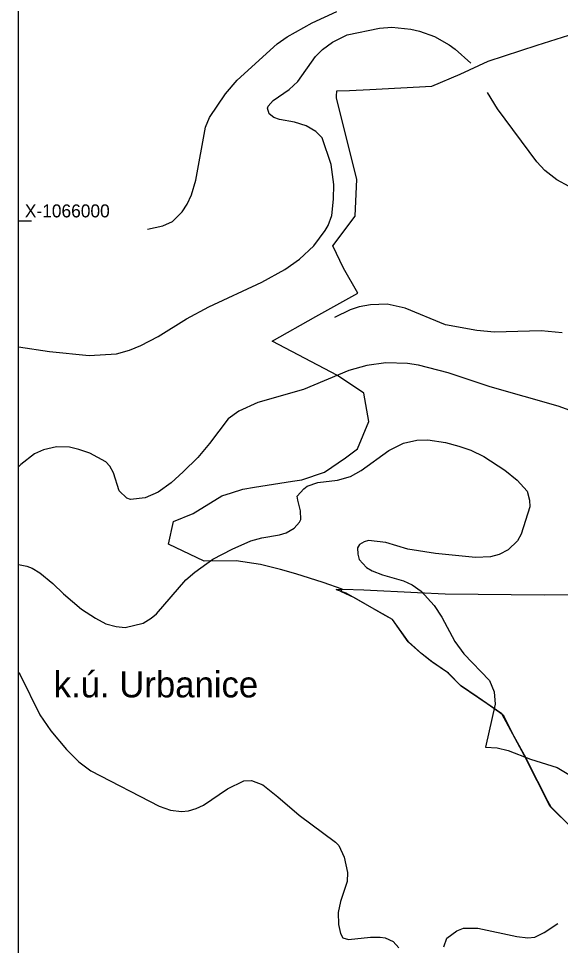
# Model space of a CAD drawing. Extents: x -662620 to -656370, y -1067090 to -1062990.
# Drawn here: x -662620 to -662202, y -1066558 to -1065844 of the extents above; entities that cross this region are included whole.
import ezdxf

# ---------------------------------------------------------------- set-up
doc = ezdxf.new("R2010")
doc.units = 0
for name, color, linetype in [('ctvercova_sit', 7, 'Continuous'), ('HRANICE_KATASTRÁLNÍHO_ÚZEMÍ', 7, 'Continuous'), ('NÁZEV_K__Ú_', 7, 'Continuous'), ('POPIS_ČTVERCOVÉ_SÍTĚ', 7, 'Continuous'), ('ram', 7, 'Continuous'), ('Regionální_biocentrum_-_stávající', 7, 'Continuous'), ('VRSTEVNICE_ZDŮRAZNĚNÁ', 7, 'Continuous'), ('VRSTEVNICE_ZÁKLADNÍ', 7, 'Continuous')]:
    doc.layers.add(name, color=color, linetype=linetype)

msp = doc.modelspace()

# ---------------------------------------------------------------- linework, layer by layer
at = {"layer": 'ctvercova_sit'}
msp.add_lwpolyline([(-662610.02, -1066000), (-662620.02, -1066000)], dxfattribs=at)
at = {"layer": 'HRANICE_KATASTRÁLNÍHO_ÚZEMÍ'}
msp.add_lwpolyline([(-662192.31, -1066468.76), (-662209.65, -1066451.51), (-662212.13, -1066446.94), (-662219.82, -1066431.58), (-662228.92, -1066413.72), (-662238.16, -1066397), (-662246.16, -1066381.09), (-662249.26, -1066378.47), (-662258.98, -1066371.94), (-662278.84, -1066358.18), (-662288.7, -1066348.27), (-662302.66, -1066338.65), (-662310.28, -1066332.55), (-662319.71, -1066324.02), (-662331.85, -1066306.83), (-662337.52, -1066303.78), (-662361.1, -1066290.06), (-662371.72, -1066285.25), (-662370.58, -1066283.58), (-662385.16, -1066278.44), (-662406.35, -1066271.72), (-662418.07, -1066268.39), (-662433.5, -1066264.39), (-662452.41, -1066261.58), (-662476.85, -1066261.96), (-662504.55, -1066248.84), (-662500.55, -1066231.31), (-662485.32, -1066225.05), (-662463.29, -1066211.55), (-662455.97, -1066209.34), (-662447.23, -1066206.36), (-662438.3, -1066204.88), (-662408.87, -1066200.26), (-662401.77, -1066199.26), (-662384.33, -1066193.45), (-662368.04, -1066182.26), (-662358.71, -1066175.3), (-662350.09, -1066154.39), (-662353.85, -1066132.48), (-662374.33, -1066118.95), (-662424.68, -1066092.37), (-662390.96, -1066073.46), (-662358.52, -1066055.46), (-662369.62, -1066036.26), (-662377.86, -1066018.83), (-662360.52, -1065995.96), (-662359.19, -1065967.5), (-662375.09, -1065905.1), (-662375.09, -1065903.68), (-662374.81, -1065899.39), (-662365.09, -1065899.2), (-662349.28, -1065898.44), (-662301.64, -1065896.01), (-662279.73, -1065886.53), (-662258.2, -1065876.62), (-662220.38, -1065864.43), (-662176.37, -1065850.47)], dxfattribs=at)
at = {"layer": 'ram'}
msp.add_lwpolyline([(-662620.02, -1067089.66), (-662620.02, -1062989.66), (-656370.02, -1062989.66), (-656370.02, -1067089.66), (-662620.02, -1067089.66)], dxfattribs=at)
at = {"layer": 'Regionální_biocentrum_-_stávající'}
msp.add_lwpolyline([(-662176.53, -1066484.26), (-662210.25, -1066450.85), (-662230.45, -1066411.39), (-662247.64, -1066379.62), (-662266.71, -1066366.52), (-662279.37, -1066357.71), (-662289.41, -1066347.57), (-662300.73, -1066339.91), (-662308.91, -1066333.65), (-662319.51, -1066324.16), (-662331.87, -1066306.8), (-662353.04, -1066294.69), (-662367.53, -1066286.67), (-662374.29, -1066284.32), (-662375.27, -1066283.8), (-662370.1, -1066283.5), (-662353.94, -1066284.06), (-662312.5, -1066286.03), (-662291.32, -1066287.03), (-662215.01, -1066287.86), (-662160.39, -1066287.51)], dxfattribs=at)
at = {"layer": 'VRSTEVNICE_ZDŮRAZNĚNÁ'}
msp.add_lwpolyline([(-662520.72, -1066006.18), (-662508.73, -1066003.61), (-662501.31, -1066000.18), (-662493.89, -1065992.76), (-662490.04, -1065986.76), (-662486.61, -1065979.63), (-662483.33, -1065968.35), (-662475.9, -1065927.53), (-662472.91, -1065920.11), (-662460.63, -1065901.83), (-662451.5, -1065891.27), (-662420.81, -1065863.3), (-662412.96, -1065858.01), (-662393.69, -1065847.17), (-662374.85, -1065838.46)], dxfattribs=at)
at = {"layer": 'VRSTEVNICE_ZÁKLADNÍ'}
for points in [[(-662525.86, -1066095.82), (-662512.45, -1066088.82), (-662490.46, -1066075.26), (-662473.34, -1066065.98), (-662432.51, -1066047), (-662414.81, -1066037.15), (-662403.39, -1066029.16), (-662392.54, -1066018.88), (-662383.7, -1066007.18), (-662381.41, -1066003.18), (-662378.56, -1065995.47), (-662377.2, -1065982.85), (-662377.13, -1065971.78), (-662378.99, -1065956.36), (-662386.12, -1065935.81), (-662390.83, -1065930.81), (-662398.25, -1065926.53), (-662407.39, -1065923.67), (-662418.81, -1065921.53), (-662423.38, -1065919.96), (-662426.95, -1065917.11), (-662428.09, -1065912.83), (-662427.66, -1065911.4), (-662423.81, -1065906.83), (-662411.39, -1065898.55), (-662404.82, -1065892.27), (-662391.26, -1065873), (-662385.69, -1065867.58), (-662377.99, -1065861.87), (-662366.85, -1065856.44), (-662341.73, -1065851.16), (-662332.31, -1065850.45), (-662317.75, -1065851.88), (-662310.9, -1065853.59), (-662299.48, -1065857.73), (-662288.06, -1065864.15), (-662283.49, -1065867.44), (-662271.36, -1065878.14)], [(-662525.86, -1066095.82), (-662512.45, -1066088.82), (-662490.46, -1066075.26), (-662473.34, -1066065.98), (-662432.51, -1066047), (-662414.81, -1066037.15), (-662403.39, -1066029.16), (-662392.54, -1066018.88), (-662383.7, -1066007.18), (-662381.41, -1066003.18), (-662378.56, -1065995.47), (-662377.2, -1065982.85), (-662377.13, -1065971.78), (-662378.99, -1065956.36), (-662386.12, -1065935.81), (-662390.83, -1065930.81), (-662398.25, -1065926.53), (-662407.39, -1065923.67), (-662418.81, -1065921.53), (-662423.38, -1065919.96), (-662426.95, -1065917.11), (-662428.09, -1065912.83), (-662427.66, -1065911.4), (-662423.81, -1065906.83), (-662411.39, -1065898.55), (-662404.82, -1065892.27), (-662391.26, -1065873), (-662385.69, -1065867.58), (-662377.99, -1065861.87), (-662366.85, -1065856.44), (-662341.73, -1065851.16), (-662332.31, -1065850.45), (-662317.75, -1065851.88), (-662310.9, -1065853.59), (-662299.48, -1065857.73), (-662288.06, -1065864.15), (-662283.49, -1065867.44), (-662271.36, -1065878.14)], [(-662195.71, -1065973.21), (-662205.27, -1065968.07), (-662214.41, -1065960.79), (-662220.55, -1065954.22), (-662250.95, -1065913.26), (-662258.66, -1065900.84)], [(-662200.99, -1066085.97), (-662217.26, -1066084.54), (-662253.23, -1066085.4), (-662266.94, -1066084.26), (-662291.06, -1066079.83), (-662322.18, -1066066.84), (-662336.02, -1066063.84), (-662348.87, -1066064.27), (-662357.43, -1066065.99), (-662364.57, -1066068.27), (-662376.42, -1066074.26)], [(-662620.02, -1066096.67), (-662596.16, -1066100.3), (-662565.54, -1066103.52), (-662544.56, -1066102.1), (-662534.43, -1066099.24), (-662525.86, -1066095.82)], [(-662620.02, -1066096.67), (-662596.16, -1066100.3), (-662565.54, -1066103.52), (-662544.56, -1066102.1), (-662534.43, -1066099.24), (-662525.86, -1066095.82)], [(-662195, -1066145.92), (-662204.13, -1066142.49), (-662256.66, -1066127.65), (-662288.92, -1066116.66), (-662311.76, -1066110.8), (-662320.32, -1066109.52), (-662336.88, -1066109.09), (-662351.72, -1066111.09), (-662365.42, -1066115.09), (-662400.54, -1066129.5), (-662435.51, -1066139.64), (-662450.21, -1066146.2), (-662458.49, -1066152.34), (-662472.91, -1066171.32), (-662481.9, -1066182.03), (-662493.03, -1066193.16), (-662502.45, -1066201.44), (-662512.3, -1066208.72), (-662522.44, -1066213.15), (-662533.86, -1066214.29), (-662536.67, -1066213.33), (-662542.56, -1066207.72), (-662546.85, -1066193.88), (-662549.7, -1066188.74), (-662552.7, -1066185.31)], [(-662195, -1066145.92), (-662204.13, -1066142.49), (-662256.66, -1066127.65), (-662288.92, -1066116.66), (-662311.76, -1066110.8), (-662320.32, -1066109.52), (-662336.88, -1066109.09), (-662351.72, -1066111.09), (-662365.42, -1066115.09), (-662400.54, -1066129.5), (-662435.51, -1066139.64), (-662450.21, -1066146.2), (-662458.49, -1066152.34), (-662472.91, -1066171.32), (-662481.9, -1066182.03), (-662493.03, -1066193.16), (-662502.45, -1066201.44), (-662512.3, -1066208.72), (-662522.44, -1066213.15), (-662533.86, -1066214.29), (-662536.67, -1066213.33), (-662542.56, -1066207.72), (-662546.85, -1066193.88), (-662549.7, -1066188.74), (-662552.7, -1066185.31)], [(-662552.7, -1066185.31), (-662564.97, -1066178.75), (-662573.54, -1066175.75), (-662580.67, -1066174.18), (-662590.67, -1066173.89), (-662600.66, -1066176.04), (-662607.65, -1066179.18), (-662618.21, -1066187.31), (-662620.02, -1066189.25)], [(-662552.7, -1066185.31), (-662564.97, -1066178.75), (-662573.54, -1066175.75), (-662580.67, -1066174.18), (-662590.67, -1066173.89), (-662600.66, -1066176.04), (-662607.65, -1066179.18), (-662618.21, -1066187.31), (-662620.02, -1066189.25)], [(-662400.25, -1066206.15), (-662397.54, -1066204.15), (-662389.41, -1066201.16), (-662374.28, -1066199.44), (-662364.28, -1066196.73), (-662356, -1066192.02), (-662334.74, -1066176.61), (-662323.46, -1066171.04), (-662313.18, -1066168.61), (-662304.62, -1066168.33), (-662290.92, -1066170.47), (-662280.64, -1066173.18), (-662271.5, -1066176.46), (-662261.51, -1066181.17), (-662245.38, -1066191.88), (-662235.82, -1066199.44), (-662228.11, -1066207.87), (-662226.26, -1066215), (-662225.97, -1066220), (-662232.68, -1066240.98), (-662235.53, -1066246.12), (-662242.67, -1066253.11), (-662249.52, -1066256.68), (-662256.37, -1066258.54), (-662267.79, -1066258.97), (-662298.62, -1066256.11), (-662320.03, -1066252.54), (-662337.02, -1066247.55), (-662350.3, -1066245.98), (-662353.72, -1066246.98), (-662357.15, -1066248.97), (-662358.86, -1066251.69), (-662358.57, -1066256.4), (-662357.43, -1066260.68), (-662351.86, -1066266.67), (-662347.44, -1066269.39), (-662339.45, -1066272.53), (-662323.46, -1066277.09), (-662316.61, -1066280.23), (-662309.76, -1066284.94), (-662299.62, -1066295.94), (-662293.77, -1066304.93), (-662283.78, -1066323.77), (-662276.93, -1066333.19), (-662256.96, -1066353.87), (-662253.38, -1066362.59), (-662252.66, -1066372.02), (-662260.14, -1066405.28), (-662251.23, -1066405.84), (-662242.67, -1066407.7), (-662225.54, -1066414.41), (-662204.99, -1066420.97)], [(-662400.25, -1066206.15), (-662397.54, -1066204.15), (-662389.41, -1066201.16), (-662374.28, -1066199.44), (-662364.28, -1066196.73), (-662356, -1066192.02), (-662334.74, -1066176.61), (-662323.46, -1066171.04), (-662313.18, -1066168.61), (-662304.62, -1066168.33), (-662290.92, -1066170.47), (-662280.64, -1066173.18), (-662271.5, -1066176.46), (-662261.51, -1066181.17), (-662245.38, -1066191.88), (-662235.82, -1066199.44), (-662228.11, -1066207.87), (-662226.26, -1066215), (-662225.97, -1066220), (-662232.68, -1066240.98), (-662235.53, -1066246.12), (-662242.67, -1066253.11), (-662249.52, -1066256.68), (-662256.37, -1066258.54), (-662267.79, -1066258.97), (-662298.62, -1066256.11), (-662320.03, -1066252.54), (-662337.02, -1066247.55), (-662350.3, -1066245.98), (-662353.72, -1066246.98), (-662357.15, -1066248.97), (-662358.86, -1066251.69), (-662358.57, -1066256.4), (-662357.43, -1066260.68), (-662351.86, -1066266.67), (-662347.44, -1066269.39), (-662339.45, -1066272.53), (-662323.46, -1066277.09), (-662316.61, -1066280.23), (-662309.76, -1066284.94), (-662299.62, -1066295.94), (-662293.77, -1066304.93), (-662283.78, -1066323.77), (-662276.93, -1066333.19), (-662256.96, -1066353.87), (-662253.38, -1066362.59), (-662252.66, -1066372.02), (-662260.14, -1066405.28), (-662251.23, -1066405.84), (-662242.67, -1066407.7), (-662225.54, -1066414.41), (-662204.99, -1066420.97)], [(-662620.02, -1066264.42), (-662613.5, -1066265.82), (-662609.51, -1066267.39), (-662603.51, -1066270.96), (-662593.52, -1066279.09), (-662585.24, -1066287.09), (-662571.4, -1066298.93), (-662560.69, -1066305.93), (-662552.7, -1066310.21), (-662544.7, -1066312.35), (-662537.85, -1066312.92), (-662523.86, -1066309.78), (-662517.73, -1066305.78), (-662513.73, -1066302.36), (-662491.18, -1066276.38), (-662484.18, -1066270.39), (-662470.34, -1066260.39), (-662455.49, -1066252.69), (-662441.08, -1066246.26), (-662432.51, -1066243.84), (-662418.81, -1066241.69), (-662413.67, -1066239.98), (-662407.68, -1066236.56), (-662403.54, -1066231.85), (-662402.54, -1066229.85), (-662402.68, -1066223), (-662404.71, -1066214.99), (-662405.25, -1066211.86), (-662400.25, -1066206.15)], [(-662620.02, -1066264.42), (-662613.5, -1066265.82), (-662609.51, -1066267.39), (-662603.51, -1066270.96), (-662593.52, -1066279.09), (-662585.24, -1066287.09), (-662571.4, -1066298.93), (-662560.69, -1066305.93), (-662552.7, -1066310.21), (-662544.7, -1066312.35), (-662537.85, -1066312.92), (-662523.86, -1066309.78), (-662517.73, -1066305.78), (-662513.73, -1066302.36), (-662491.18, -1066276.38), (-662484.18, -1066270.39), (-662470.34, -1066260.39), (-662455.49, -1066252.69), (-662441.08, -1066246.26), (-662432.51, -1066243.84), (-662418.81, -1066241.69), (-662413.67, -1066239.98), (-662407.68, -1066236.56), (-662403.54, -1066231.85), (-662402.54, -1066229.85), (-662402.68, -1066223), (-662404.71, -1066214.99), (-662405.25, -1066211.86), (-662400.25, -1066206.15)], [(-662620.02, -1066347.66), (-662618.79, -1066349.46), (-662603.66, -1066380.29), (-662595.23, -1066392.71), (-662583.1, -1066407.13), (-662573.68, -1066416.55), (-662564.4, -1066423.4), (-662511.59, -1066450.81), (-662503.03, -1066453.66), (-662494.46, -1066454.8), (-662489.04, -1066454.37), (-662483.04, -1066452.52), (-662477.47, -1066449.81), (-662459.06, -1066437.39), (-662446.5, -1066431.11), (-662440.51, -1066430.82), (-662431.74, -1066434.35), (-662420.28, -1066443.39), (-662403.82, -1066457.66), (-662375.7, -1066478.5), (-662373.28, -1066481.07), (-662369.14, -1066489.92), (-662366.57, -1066501.91), (-662366.71, -1066508.76), (-662371.99, -1066524.17), (-662373.7, -1066532.74), (-662373.56, -1066541.87), (-662371.85, -1066548.72), (-662370.14, -1066552.15), (-662365.71, -1066553.44), (-662348.87, -1066551.72), (-662341.45, -1066551.58), (-662337.45, -1066552.15), (-662331.31, -1066554.86), (-662326.89, -1066559.86)], [(-662620.02, -1066347.66), (-662618.79, -1066349.46), (-662603.66, -1066380.29), (-662595.23, -1066392.71), (-662583.1, -1066407.13), (-662573.68, -1066416.55), (-662564.4, -1066423.4), (-662511.59, -1066450.81), (-662503.03, -1066453.66), (-662494.46, -1066454.8), (-662489.04, -1066454.37), (-662483.04, -1066452.52), (-662477.47, -1066449.81), (-662459.06, -1066437.39), (-662446.5, -1066431.11), (-662440.51, -1066430.82), (-662431.74, -1066434.35), (-662420.28, -1066443.39), (-662403.82, -1066457.66), (-662375.7, -1066478.5), (-662373.28, -1066481.07), (-662369.14, -1066489.92), (-662366.57, -1066501.91), (-662366.71, -1066508.76), (-662371.99, -1066524.17), (-662373.7, -1066532.74), (-662373.56, -1066541.87), (-662371.85, -1066548.72), (-662370.14, -1066552.15), (-662365.71, -1066553.44), (-662348.87, -1066551.72), (-662341.45, -1066551.58), (-662337.45, -1066552.15), (-662331.31, -1066554.86), (-662326.89, -1066559.86)], [(-662204.99, -1066420.97), (-662195.85, -1066426.26), (-662189.14, -1066431.25), (-662171.44, -1066446.38), (-662162.74, -1066452.95), (-662153.6, -1066458.8), (-662141.04, -1066465.22), (-662117.06, -1066472.22), (-662104.5, -1066478.07), (-662096.36, -1066483.49), (-662087.94, -1066490.49), (-662081.09, -1066497.91), (-662074.38, -1066506.62), (-662069.81, -1066511.18), (-662062.39, -1066516.61), (-662042.84, -1066526.74), (-661997.16, -1066544.16), (-661980.03, -1066552.72), (-661962.05, -1066564.14)], [(-662204.99, -1066420.97), (-662195.85, -1066426.26), (-662189.14, -1066431.25), (-662171.44, -1066446.38), (-662162.74, -1066452.95), (-662153.6, -1066458.8), (-662141.04, -1066465.22), (-662117.06, -1066472.22), (-662104.5, -1066478.07), (-662096.36, -1066483.49), (-662087.94, -1066490.49), (-662081.09, -1066497.91), (-662074.38, -1066506.62), (-662069.81, -1066511.18), (-662062.39, -1066516.61), (-662042.84, -1066526.74), (-661997.16, -1066544.16), (-661980.03, -1066552.72), (-661962.05, -1066564.14)], [(-662292.34, -1066559), (-662290.06, -1066552.29), (-662282.34, -1066546.8), (-662277.09, -1066544.76), (-662266.08, -1066544.73), (-662236.1, -1066551.15), (-662227.54, -1066552.15), (-662222.11, -1066551.72), (-662214.84, -1066548.15), (-662204.36, -1066541.11)], [(-662292.34, -1066559), (-662290.06, -1066552.29), (-662282.34, -1066546.8), (-662277.09, -1066544.76), (-662266.08, -1066544.73), (-662236.1, -1066551.15), (-662227.54, -1066552.15), (-662222.11, -1066551.72), (-662214.84, -1066548.15), (-662204.36, -1066541.11)]]:
    msp.add_lwpolyline(points, dxfattribs=at)

# ---------------------------------------------------------------- texts
at = {"layer": 'NÁZEV_K__Ú_'}
msp.add_text('k.ú. Urbanice', height=20, dxfattribs=at).set_placement((-662592.92, -1066366.86))
at = {"layer": 'POPIS_ČTVERCOVÉ_SÍTĚ'}
msp.add_text('    X-1066000 ', height=10, dxfattribs=at).set_placement((-662630.02, -1065997))

doc.saveas('drawing.dxf')
